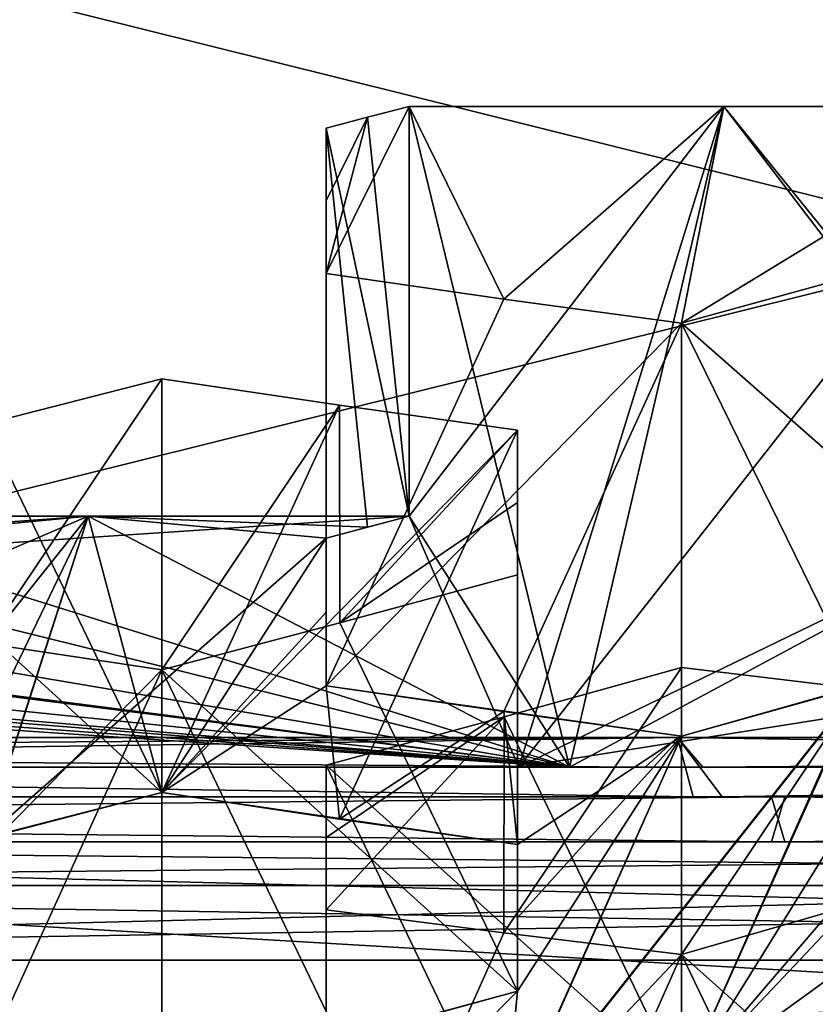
# Model space of a CAD drawing. Header units: millimetres. Extents: x -682 to 137, y -14 to 967.
# Tile 566 of 656: x 0.949 to 1.482, y 953.891 to 954.55. Entities that reach past the tile are written whole.
import ezdxf

# ---------------------------------------------------------------- set-up
doc = ezdxf.new("R2010")
doc.units = ezdxf.units.MM
doc.header["$LTSCALE"] = 65.185185
for name, color, linetype in [('1074', 7, 'CONTINUOUS'), ('1075', 7, 'CONTINUOUS'), ('1076', 7, 'CONTINUOUS'), ('1077', 7, 'CONTINUOUS'), ('1078', 7, 'CONTINUOUS'), ('1308', 7, 'CONTINUOUS'), ('1309', 7, 'CONTINUOUS'), ('1311', 7, 'CONTINUOUS'), ('1312', 7, 'CONTINUOUS'), ('1313', 7, 'CONTINUOUS'), ('1314', 7, 'CONTINUOUS'), ('1581', 7, 'CONTINUOUS'), ('1582', 7, 'CONTINUOUS'), ('1583', 7, 'CONTINUOUS'), ('1584', 7, 'CONTINUOUS'), ('1585', 7, 'CONTINUOUS'), ('1587', 7, 'CONTINUOUS'), ('3279', 7, 'CONTINUOUS'), ('3280', 7, 'CONTINUOUS'), ('3282', 7, 'CONTINUOUS'), ('3283', 7, 'CONTINUOUS'), ('3284', 7, 'CONTINUOUS'), ('3285', 7, 'CONTINUOUS'), ('3552', 7, 'CONTINUOUS'), ('3553', 7, 'CONTINUOUS'), ('3554', 7, 'CONTINUOUS'), ('3555', 7, 'CONTINUOUS'), ('3556', 7, 'CONTINUOUS'), ('3557', 7, 'CONTINUOUS'), ('3724', 7, 'CONTINUOUS'), ('3727', 7, 'CONTINUOUS'), ('3740', 7, 'CONTINUOUS'), ('3749', 7, 'CONTINUOUS'), ('4', 7, 'CONTINUOUS'), ('6', 7, 'CONTINUOUS'), ('70', 7, 'CONTINUOUS'), ('71', 7, 'CONTINUOUS'), ('72', 7, 'CONTINUOUS'), ('73', 7, 'CONTINUOUS'), ('74', 7, 'CONTINUOUS'), ('75', 7, 'CONTINUOUS'), ('76', 7, 'CONTINUOUS'), ('77', 7, 'CONTINUOUS'), ('78', 7, 'CONTINUOUS'), ('79', 7, 'CONTINUOUS'), ('80', 7, 'CONTINUOUS'), ('81', 7, 'CONTINUOUS'), ('82', 7, 'CONTINUOUS'), ('83', 7, 'CONTINUOUS'), ('84', 7, 'CONTINUOUS'), ('85', 7, 'CONTINUOUS'), ('86', 7, 'CONTINUOUS'), ('87', 7, 'CONTINUOUS'), ('88', 7, 'CONTINUOUS'), ('920', 7, 'CONTINUOUS'), ('921', 7, 'CONTINUOUS'), ('922', 7, 'CONTINUOUS'), ('989', 7, 'CONTINUOUS'), ('990', 7, 'CONTINUOUS'), ('991', 7, 'CONTINUOUS'), ('992', 7, 'CONTINUOUS'), ('993', 7, 'CONTINUOUS')]:
    doc.layers.add(name, color=color, linetype=linetype)

msp = doc.modelspace()

# ---------------------------------------------------------------- linework, layer by layer
at = {"layer": '1074', "color": 7, "linetype": 'CONTINUOUS', "true_color": 0x999999}
for points in [[(1.27296, 954.36332, 7.02631), (1.20947, 954.49231, 7.40184), (1.154, 954.38039, 7.09499), (1.27296, 954.36332, 7.02631)], [(1.154, 954.38039, 7.09499), (1.20947, 954.49231, 7.40184), (1.18175, 954.48505, 7.38583), (1.154, 954.38039, 7.09499)], [(1.42032, 954.49231, 7.36429), (1.20947, 954.49231, 7.40184), (1.27296, 954.36332, 7.02631), (1.42032, 954.49231, 7.36429)], [(1.392, 954.34709, 6.95758), (1.42032, 954.49231, 7.36429), (1.27296, 954.36332, 7.02631), (1.392, 954.34709, 6.95758)], [(1.51105, 954.37993, 7.02632), (1.42032, 954.49231, 7.36429), (1.392, 954.34709, 6.95758), (1.51105, 954.37993, 7.02632)], [(1.63, 954.49231, 7.32073), (1.42032, 954.49231, 7.36429), (1.51105, 954.37993, 7.02632), (1.63, 954.49231, 7.32073)], [(1.154, 954.42909, 7.23241), (1.154, 954.38039, 7.09499), (1.18175, 954.48505, 7.38583), (1.154, 954.42909, 7.23241)], [(1.154, 954.47781, 7.36981), (1.154, 954.42909, 7.23241), (1.18175, 954.48505, 7.38583), (1.154, 954.47781, 7.36981)]]:
    msp.add_3dface(points, dxfattribs=at)
at = {"layer": '1075', "color": 7, "linetype": 'CONTINUOUS', "true_color": 0x999999}
for points in [[(1.63, 954.13777, 7.09499), (1.51105, 954.37993, 7.02632), (1.392, 954.34709, 6.95758), (1.63, 954.13777, 7.09499)], [(1.392, 954.07067, 6.95758), (1.63, 954.13777, 7.09499), (1.392, 954.34709, 6.95758), (1.392, 954.07067, 6.95758)], [(1.392, 954.07067, 6.95758), (1.51068, 954.10387, 7.0261), (1.63, 954.13777, 7.09499), (1.392, 954.07067, 6.95758)]]:
    msp.add_3dface(points, dxfattribs=at)
at = {"layer": '1076', "color": 7, "linetype": 'CONTINUOUS', "true_color": 0x999999}
for points in [[(1.154, 954.10443, 7.09499), (1.27296, 954.36332, 7.02631), (1.154, 954.38039, 7.09499), (1.154, 954.10443, 7.09499)], [(1.154, 954.10443, 7.09499), (1.392, 954.34709, 6.95758), (1.27296, 954.36332, 7.02631), (1.154, 954.10443, 7.09499)], [(1.154, 954.10443, 7.09499), (1.27296, 954.08713, 7.02631), (1.392, 954.34709, 6.95758), (1.154, 954.10443, 7.09499)], [(1.27296, 954.08713, 7.02631), (1.392, 954.07067, 6.95758), (1.392, 954.34709, 6.95758), (1.27296, 954.08713, 7.02631)]]:
    msp.add_3dface(points, dxfattribs=at)
at = {"layer": '1077', "color": 7, "linetype": 'CONTINUOUS', "true_color": 0x999999}
for points in [[(1.154, 954.20321, 7.36981), (1.154, 954.42909, 7.23241), (1.154, 954.47781, 7.36981), (1.154, 954.20321, 7.36981)], [(1.154, 954.20321, 7.36981), (1.154, 954.38039, 7.09499), (1.154, 954.42909, 7.23241), (1.154, 954.20321, 7.36981)], [(1.154, 954.20321, 7.36981), (1.154, 954.15381, 7.23241), (1.154, 954.38039, 7.09499), (1.154, 954.20321, 7.36981)], [(1.154, 954.15381, 7.23241), (1.154, 954.10443, 7.09499), (1.154, 954.38039, 7.09499), (1.154, 954.15381, 7.23241)]]:
    msp.add_3dface(points, dxfattribs=at)
at = {"layer": '1078', "color": 7, "linetype": 'CONTINUOUS', "true_color": 0x999999}
for points in [[(1.20947, 954.49231, 7.40184), (1.20947, 954.21791, 7.40184), (1.18175, 954.48505, 7.38583), (1.20947, 954.49231, 7.40184)], [(1.20947, 954.21791, 7.40184), (1.154, 954.47781, 7.36981), (1.18175, 954.48505, 7.38583), (1.20947, 954.21791, 7.40184)], [(1.20947, 954.21791, 7.40184), (1.18175, 954.21055, 7.38583), (1.154, 954.47781, 7.36981), (1.20947, 954.21791, 7.40184)], [(1.18175, 954.21055, 7.38583), (1.154, 954.20321, 7.36981), (1.154, 954.47781, 7.36981), (1.18175, 954.21055, 7.38583)]]:
    msp.add_3dface(points, dxfattribs=at)
at = {"layer": '1308', "color": 7, "linetype": 'CONTINUOUS', "true_color": 0x999999}
for points in [[(1.51096, 954.10234, 6.23314), (1.392, 953.8371, 6.30182), (1.392, 954.11672, 6.30182), (1.51096, 954.10234, 6.23314)], [(1.63, 954.08892, 6.16441), (1.392, 953.8371, 6.30182), (1.51096, 954.10234, 6.23314), (1.63, 954.08892, 6.16441)], [(1.63, 953.80891, 6.16441), (1.392, 953.8371, 6.30182), (1.63, 954.08892, 6.16441), (1.63, 953.80891, 6.16441)]]:
    msp.add_3dface(points, dxfattribs=at)
at = {"layer": '1309', "color": 7, "linetype": 'CONTINUOUS', "true_color": 0x999999}
for points in [[(1.392, 953.92449, 5.75218), (1.392, 954.11672, 6.30182), (1.27295, 953.93894, 5.82091), (1.392, 953.92449, 5.75218)], [(1.27295, 953.93894, 5.82091), (1.392, 954.11672, 6.30182), (1.27306, 954.08373, 6.23315), (1.27295, 953.93894, 5.82091)], [(1.51096, 954.10234, 6.23314), (1.392, 954.11672, 6.30182), (1.392, 953.92449, 5.75218), (1.51096, 954.10234, 6.23314)], [(1.51106, 953.95882, 5.82092), (1.51096, 954.10234, 6.23314), (1.392, 953.92449, 5.75218), (1.51106, 953.95882, 5.82092)], [(1.154, 953.95441, 5.88959), (1.27295, 953.93894, 5.82091), (1.27306, 954.08373, 6.23315), (1.154, 953.95441, 5.88959)], [(1.154, 953.95441, 5.88959), (1.27306, 954.08373, 6.23315), (1.154, 954.00285, 6.02702), (1.154, 953.95441, 5.88959)], [(1.154, 954.05131, 6.16441), (1.154, 954.00285, 6.02702), (1.27306, 954.08373, 6.23315), (1.154, 954.05131, 6.16441)]]:
    msp.add_3dface(points, dxfattribs=at)
at = {"layer": '1311', "color": 7, "linetype": 'CONTINUOUS', "true_color": 0x999999}
for points in [[(1.63, 953.71235, 5.88959), (1.51106, 953.95882, 5.82092), (1.392, 953.92449, 5.75218), (1.63, 953.71235, 5.88959)], [(1.392, 953.64219, 5.75218), (1.63, 953.71235, 5.88959), (1.392, 953.92449, 5.75218), (1.392, 953.64219, 5.75218)]]:
    msp.add_3dface(points, dxfattribs=at)
at = {"layer": '1312', "color": 7, "linetype": 'CONTINUOUS', "true_color": 0x999999}
for points in [[(1.154, 953.67253, 5.88959), (1.27295, 953.93894, 5.82091), (1.154, 953.95441, 5.88959), (1.154, 953.67253, 5.88959)], [(1.154, 953.67253, 5.88959), (1.392, 953.92449, 5.75218), (1.27295, 953.93894, 5.82091), (1.154, 953.67253, 5.88959)], [(1.154, 953.67253, 5.88959), (1.27294, 953.65684, 5.82092), (1.392, 953.92449, 5.75218), (1.154, 953.67253, 5.88959)], [(1.27294, 953.65684, 5.82092), (1.392, 953.64219, 5.75218), (1.392, 953.92449, 5.75218), (1.27294, 953.65684, 5.82092)]]:
    msp.add_3dface(points, dxfattribs=at)
at = {"layer": '1313', "color": 7, "linetype": 'CONTINUOUS', "true_color": 0x999999}
for points in [[(1.154, 953.77077, 6.16441), (1.154, 954.00285, 6.02702), (1.154, 954.05131, 6.16441), (1.154, 953.77077, 6.16441)], [(1.154, 953.77077, 6.16441), (1.154, 953.95441, 5.88959), (1.154, 954.00285, 6.02702), (1.154, 953.77077, 6.16441)], [(1.154, 953.77077, 6.16441), (1.154, 953.72164, 6.02702), (1.154, 953.95441, 5.88959), (1.154, 953.77077, 6.16441)], [(1.154, 953.72164, 6.02702), (1.154, 953.67253, 5.88959), (1.154, 953.95441, 5.88959), (1.154, 953.72164, 6.02702)]]:
    msp.add_3dface(points, dxfattribs=at)
at = {"layer": '1314', "color": 7, "linetype": 'CONTINUOUS', "true_color": 0x999999}
for points in [[(1.392, 954.11672, 6.30182), (1.392, 953.8371, 6.30182), (1.27306, 954.08373, 6.23315), (1.392, 954.11672, 6.30182)], [(1.392, 953.8371, 6.30182), (1.154, 954.05131, 6.16441), (1.27306, 954.08373, 6.23315), (1.392, 953.8371, 6.30182)], [(1.392, 953.8371, 6.30182), (1.27266, 953.80354, 6.23292), (1.154, 954.05131, 6.16441), (1.392, 953.8371, 6.30182)], [(1.27266, 953.80354, 6.23292), (1.154, 953.77077, 6.16441), (1.154, 954.05131, 6.16441), (1.27266, 953.80354, 6.23292)]]:
    msp.add_3dface(points, dxfattribs=at)
at = {"layer": '1581', "color": 7, "linetype": 'CONTINUOUS', "true_color": 0x999999}
for points in [[(1.16295, 954.29233, 6.84484), (1.044, 954.03298, 6.91352), (1.044, 954.30991, 6.91352), (1.16295, 954.29233, 6.84484)], [(1.282, 954.2756, 6.77611), (1.044, 954.03298, 6.91352), (1.16295, 954.29233, 6.84484), (1.282, 954.2756, 6.77611)], [(1.282, 953.99819, 6.77611), (1.044, 954.03298, 6.91352), (1.282, 954.2756, 6.77611), (1.282, 953.99819, 6.77611)], [(1.282, 953.99819, 6.77611), (1.16297, 954.01515, 6.84483), (1.044, 954.03298, 6.91352), (1.282, 953.99819, 6.77611)]]:
    msp.add_3dface(points, dxfattribs=at)
at = {"layer": '1582', "color": 7, "linetype": 'CONTINUOUS', "true_color": 0x999999}
for points in [[(1.044, 954.11501, 6.36388), (1.044, 954.30991, 6.91352), (0.92495, 954.13289, 6.43262), (1.044, 954.11501, 6.36388)], [(0.92495, 954.13289, 6.43262), (1.044, 954.30991, 6.91352), (0.92506, 954.27946, 6.84485), (0.92495, 954.13289, 6.43262)], [(1.16295, 954.29233, 6.84484), (1.044, 954.30991, 6.91352), (1.044, 954.11501, 6.36388), (1.16295, 954.29233, 6.84484)], [(1.16306, 954.14659, 6.43262), (1.16295, 954.29233, 6.84484), (1.044, 954.11501, 6.36388), (1.16306, 954.14659, 6.43262)], [(1.282, 954.2756, 6.77611), (1.16295, 954.29233, 6.84484), (1.16306, 954.14659, 6.43262), (1.282, 954.2756, 6.77611)], [(1.282, 954.22716, 6.63871), (1.282, 954.2756, 6.77611), (1.16306, 954.14659, 6.43262), (1.282, 954.22716, 6.63871)], [(1.282, 954.17874, 6.50129), (1.282, 954.22716, 6.63871), (1.16306, 954.14659, 6.43262), (1.282, 954.17874, 6.50129)]]:
    msp.add_3dface(points, dxfattribs=at)
at = {"layer": '1583', "color": 7, "linetype": 'CONTINUOUS', "true_color": 0x999999}
for points in [[(1.282, 953.99819, 6.77611), (1.282, 954.2756, 6.77611), (1.282, 954.22716, 6.63871), (1.282, 953.99819, 6.77611)], [(1.282, 953.99819, 6.77611), (1.282, 954.22716, 6.63871), (1.282, 954.17874, 6.50129), (1.282, 953.99819, 6.77611)], [(1.282, 953.89998, 6.50129), (1.282, 953.99819, 6.77611), (1.282, 954.17874, 6.50129), (1.282, 953.89998, 6.50129)]]:
    msp.add_3dface(points, dxfattribs=at)
at = {"layer": '1584', "color": 7, "linetype": 'CONTINUOUS', "true_color": 0x999999}
for points in [[(1.282, 953.89998, 6.50129), (1.282, 954.17874, 6.50129), (1.16306, 954.14659, 6.43262), (1.282, 953.89998, 6.50129)], [(1.282, 953.89998, 6.50129), (1.16306, 954.14659, 6.43262), (1.044, 954.11501, 6.36388), (1.282, 953.89998, 6.50129)], [(1.044, 953.83536, 6.36388), (1.282, 953.89998, 6.50129), (1.044, 954.11501, 6.36388), (1.044, 953.83536, 6.36388)], [(1.044, 953.83536, 6.36388), (1.16269, 953.86728, 6.43241), (1.282, 953.89998, 6.50129), (1.044, 953.83536, 6.36388)]]:
    msp.add_3dface(points, dxfattribs=at)
at = {"layer": '1585', "color": 7, "linetype": 'CONTINUOUS', "true_color": 0x999999}
for points in [[(0.806, 953.87253, 6.50129), (1.044, 954.11501, 6.36388), (0.92495, 954.13289, 6.43262), (0.806, 953.87253, 6.50129)], [(0.806, 953.87253, 6.50129), (0.92498, 953.85349, 6.4326), (1.044, 954.11501, 6.36388), (0.806, 953.87253, 6.50129)], [(0.92498, 953.85349, 6.4326), (1.044, 953.83536, 6.36388), (1.044, 954.11501, 6.36388), (0.92498, 953.85349, 6.4326)]]:
    msp.add_3dface(points, dxfattribs=at)
at = {"layer": '1587', "color": 7, "linetype": 'CONTINUOUS', "true_color": 0x999999}
for points in [[(1.044, 954.30991, 6.91352), (1.044, 954.03298, 6.91352), (0.92506, 954.27946, 6.84485), (1.044, 954.30991, 6.91352)], [(1.044, 954.03298, 6.91352), (0.806, 954.2496, 6.77611), (0.92506, 954.27946, 6.84485), (1.044, 954.03298, 6.91352)], [(1.044, 954.03298, 6.91352), (0.92477, 954.00203, 6.84468), (0.806, 954.2496, 6.77611), (1.044, 954.03298, 6.91352)]]:
    msp.add_3dface(points, dxfattribs=at)
at = {"layer": '3279', "color": 7, "linetype": 'CONTINUOUS', "true_color": 0x999999}
for points in [[(1.044, 954.30991, -6.91352), (1.044, 954.03298, -6.91352), (1.16295, 954.29233, -6.84484), (1.044, 954.30991, -6.91352)], [(1.16295, 954.29233, -6.84484), (1.044, 954.03298, -6.91352), (1.282, 954.2756, -6.77611), (1.16295, 954.29233, -6.84484)], [(1.044, 954.03298, -6.91352), (1.16295, 954.01516, -6.84484), (1.282, 954.2756, -6.77611), (1.044, 954.03298, -6.91352)], [(1.16295, 954.01516, -6.84484), (1.282, 953.99819, -6.77611), (1.282, 954.2756, -6.77611), (1.16295, 954.01516, -6.84484)]]:
    msp.add_3dface(points, dxfattribs=at)
at = {"layer": '3280', "color": 7, "linetype": 'CONTINUOUS', "true_color": 0x999999}
for points in [[(0.92495, 954.13289, -6.43262), (1.044, 954.30991, -6.91352), (1.044, 954.11501, -6.36388), (0.92495, 954.13289, -6.43262)], [(1.044, 954.30991, -6.91352), (0.92495, 954.13289, -6.43262), (0.92506, 954.27946, -6.84485), (1.044, 954.30991, -6.91352)], [(1.044, 954.30991, -6.91352), (1.16295, 954.29233, -6.84484), (1.044, 954.11501, -6.36388), (1.044, 954.30991, -6.91352)], [(1.044, 954.11501, -6.36388), (1.16295, 954.29233, -6.84484), (1.16306, 954.14659, -6.43262), (1.044, 954.11501, -6.36388)], [(1.16295, 954.29233, -6.84484), (1.282, 954.2756, -6.77611), (1.16306, 954.14659, -6.43262), (1.16295, 954.29233, -6.84484)], [(1.16306, 954.14659, -6.43262), (1.282, 954.2756, -6.77611), (1.282, 954.22716, -6.63871), (1.16306, 954.14659, -6.43262)], [(1.282, 954.17874, -6.50129), (1.16306, 954.14659, -6.43262), (1.282, 954.22716, -6.63871), (1.282, 954.17874, -6.50129)]]:
    msp.add_3dface(points, dxfattribs=at)
at = {"layer": '3282', "color": 7, "linetype": 'CONTINUOUS', "true_color": 0x999999}
for points in [[(1.044, 954.03298, -6.91352), (1.044, 954.30991, -6.91352), (0.92506, 954.27946, -6.84485), (1.044, 954.03298, -6.91352)], [(0.806, 954.2496, -6.77611), (1.044, 954.03298, -6.91352), (0.92506, 954.27946, -6.84485), (0.806, 954.2496, -6.77611)], [(0.806, 953.97182, -6.77611), (1.044, 954.03298, -6.91352), (0.806, 954.2496, -6.77611), (0.806, 953.97182, -6.77611)], [(0.806, 953.97182, -6.77611), (0.92506, 954.0021, -6.84485), (1.044, 954.03298, -6.91352), (0.806, 953.97182, -6.77611)]]:
    msp.add_3dface(points, dxfattribs=at)
at = {"layer": '3283', "color": 7, "linetype": 'CONTINUOUS', "true_color": 0x999999}
for points in [[(0.806, 953.87253, -6.50129), (0.92495, 954.13289, -6.43262), (1.044, 954.11501, -6.36388), (0.806, 953.87253, -6.50129)], [(1.044, 953.83536, -6.36388), (0.806, 953.87253, -6.50129), (1.044, 954.11501, -6.36388), (1.044, 953.83536, -6.36388)]]:
    msp.add_3dface(points, dxfattribs=at)
at = {"layer": '3284', "color": 7, "linetype": 'CONTINUOUS', "true_color": 0x999999}
for points in [[(1.282, 953.89998, -6.50129), (1.16306, 954.14659, -6.43262), (1.282, 954.17874, -6.50129), (1.282, 953.89998, -6.50129)], [(1.282, 953.89998, -6.50129), (1.044, 954.11501, -6.36388), (1.16306, 954.14659, -6.43262), (1.282, 953.89998, -6.50129)], [(1.282, 953.89998, -6.50129), (1.16306, 953.86738, -6.43262), (1.044, 954.11501, -6.36388), (1.282, 953.89998, -6.50129)], [(1.16306, 953.86738, -6.43262), (1.044, 953.83536, -6.36388), (1.044, 954.11501, -6.36388), (1.16306, 953.86738, -6.43262)]]:
    msp.add_3dface(points, dxfattribs=at)
at = {"layer": '3285', "color": 7, "linetype": 'CONTINUOUS', "true_color": 0x999999}
for points in [[(1.282, 954.2756, -6.77611), (1.282, 953.99819, -6.77611), (1.282, 954.22716, -6.63871), (1.282, 954.2756, -6.77611)], [(1.282, 953.99819, -6.77611), (1.282, 954.17874, -6.50129), (1.282, 954.22716, -6.63871), (1.282, 953.99819, -6.77611)], [(1.282, 953.99819, -6.77611), (1.282, 953.94907, -6.63871), (1.282, 954.17874, -6.50129), (1.282, 953.99819, -6.77611)], [(1.282, 953.94907, -6.63871), (1.282, 953.89998, -6.50129), (1.282, 954.17874, -6.50129), (1.282, 953.94907, -6.63871)]]:
    msp.add_3dface(points, dxfattribs=at)
at = {"layer": '3552', "color": 7, "linetype": 'CONTINUOUS', "true_color": 0x999999}
for points in [[(1.392, 954.11672, -6.30182), (1.392, 953.8371, -6.30182), (1.51096, 954.10234, -6.23314), (1.392, 954.11672, -6.30182)], [(1.51096, 954.10234, -6.23314), (1.392, 953.8371, -6.30182), (1.63, 954.08892, -6.16441), (1.51096, 954.10234, -6.23314)], [(1.392, 953.8371, -6.30182), (1.51096, 953.82252, -6.23314), (1.63, 954.08892, -6.16441), (1.392, 953.8371, -6.30182)]]:
    msp.add_3dface(points, dxfattribs=at)
at = {"layer": '3553', "color": 7, "linetype": 'CONTINUOUS', "true_color": 0x999999}
for points in [[(1.27295, 953.93894, -5.82091), (1.392, 954.11672, -6.30182), (1.392, 953.92449, -5.75218), (1.27295, 953.93894, -5.82091)], [(1.392, 954.11672, -6.30182), (1.27295, 953.93894, -5.82091), (1.27306, 954.08373, -6.23315), (1.392, 954.11672, -6.30182)], [(1.392, 954.11672, -6.30182), (1.51096, 954.10234, -6.23314), (1.392, 953.92449, -5.75218), (1.392, 954.11672, -6.30182)], [(1.392, 953.92449, -5.75218), (1.51096, 954.10234, -6.23314), (1.51106, 953.95882, -5.82092), (1.392, 953.92449, -5.75218)], [(1.154, 954.00285, -6.02702), (1.154, 954.05131, -6.16441), (1.27306, 954.08373, -6.23315), (1.154, 954.00285, -6.02702)], [(1.154, 953.95441, -5.88959), (1.154, 954.00285, -6.02702), (1.27306, 954.08373, -6.23315), (1.154, 953.95441, -5.88959)], [(1.27295, 953.93894, -5.82091), (1.154, 953.95441, -5.88959), (1.27306, 954.08373, -6.23315), (1.27295, 953.93894, -5.82091)]]:
    msp.add_3dface(points, dxfattribs=at)
at = {"layer": '3554', "color": 7, "linetype": 'CONTINUOUS', "true_color": 0x999999}
for points in [[(1.154, 953.77077, -6.16441), (1.154, 954.05131, -6.16441), (1.154, 954.00285, -6.02702), (1.154, 953.77077, -6.16441)], [(1.154, 953.77077, -6.16441), (1.154, 954.00285, -6.02702), (1.154, 953.95441, -5.88959), (1.154, 953.77077, -6.16441)], [(1.154, 953.77077, -6.16441), (1.154, 953.95441, -5.88959), (1.154, 953.72164, -6.02702), (1.154, 953.77077, -6.16441)], [(1.154, 953.67253, -5.88959), (1.154, 953.72164, -6.02702), (1.154, 953.95441, -5.88959), (1.154, 953.67253, -5.88959)]]:
    msp.add_3dface(points, dxfattribs=at)
at = {"layer": '3555', "color": 7, "linetype": 'CONTINUOUS', "true_color": 0x999999}
for points in [[(1.392, 953.8371, -6.30182), (1.392, 954.11672, -6.30182), (1.27306, 954.08373, -6.23315), (1.392, 953.8371, -6.30182)], [(1.154, 954.05131, -6.16441), (1.392, 953.8371, -6.30182), (1.27306, 954.08373, -6.23315), (1.154, 954.05131, -6.16441)], [(1.154, 953.77077, -6.16441), (1.392, 953.8371, -6.30182), (1.154, 954.05131, -6.16441), (1.154, 953.77077, -6.16441)]]:
    msp.add_3dface(points, dxfattribs=at)
at = {"layer": '3556', "color": 7, "linetype": 'CONTINUOUS', "true_color": 0x999999}
for points in [[(1.154, 953.67253, -5.88959), (1.154, 953.95441, -5.88959), (1.27295, 953.93894, -5.82091), (1.154, 953.67253, -5.88959)], [(1.154, 953.67253, -5.88959), (1.27295, 953.93894, -5.82091), (1.392, 953.92449, -5.75218), (1.154, 953.67253, -5.88959)], [(1.392, 953.64219, -5.75218), (1.154, 953.67253, -5.88959), (1.392, 953.92449, -5.75218), (1.392, 953.64219, -5.75218)]]:
    msp.add_3dface(points, dxfattribs=at)
at = {"layer": '3557', "color": 7, "linetype": 'CONTINUOUS', "true_color": 0x999999}
for points in [[(1.63, 953.71235, -5.88959), (1.392, 953.92449, -5.75218), (1.51106, 953.95882, -5.82092), (1.63, 953.71235, -5.88959)], [(1.63, 953.71235, -5.88959), (1.51106, 953.677, -5.82092), (1.392, 953.92449, -5.75218), (1.63, 953.71235, -5.88959)], [(1.51106, 953.677, -5.82092), (1.392, 953.64219, -5.75218), (1.392, 953.92449, -5.75218), (1.51106, 953.677, -5.82092)]]:
    msp.add_3dface(points, dxfattribs=at)
at = {"layer": '3724', "color": 7, "linetype": 'CONTINUOUS', "true_color": 0x96918c}
for points in [[(3.25358, 954, -11.08186), (0, 954, -11.55), (3.46157, 954, -10.65142), (3.25358, 954, -11.08186)], [(0, 954, -11.55), (0, 954, -11.2), (3.46157, 954, -10.65142), (0, 954, -11.55)], [(0, 954, 11.55), (3.25358, 954, 11.08186), (0, 954, 11.2), (0, 954, 11.55)], [(0, 954, 11.2), (3.25358, 954, 11.08186), (3.46156, 954, 10.65142), (0, 954, 11.2)]]:
    msp.add_3dface(points, dxfattribs=at)
at = {"layer": '3727', "color": 7, "linetype": 'CONTINUOUS', "true_color": 0x96918c}
for points in [[(0, 960.45, -11.55), (0, 954, -11.55), (3.25358, 954, -11.08186), (0, 960.45, -11.55)], [(0, 960.45, -11.55), (3.25358, 954, -11.08186), (3.25401, 960.45, -11.08214), (0, 960.45, -11.55)], [(0, 954, 11.55), (0, 960.45, 11.55), (3.25401, 960.45, 11.08214), (0, 954, 11.55)], [(3.25358, 954, 11.08186), (0, 954, 11.55), (3.25401, 960.45, 11.08214), (3.25358, 954, 11.08186)]]:
    msp.add_3dface(points, dxfattribs=at)
at = {"layer": '3740', "color": 7, "linetype": 'CONTINUOUS', "true_color": 0x96918c}
for points in [[(3.46157, 954, -10.65142), (0, 954, -11.2), (3.39875, 953.8, -10.46176), (3.46157, 954, -10.65142)], [(0, 954, -11.2), (0, 953.8, -11), (3.39875, 953.8, -10.46176), (0, 954, -11.2)], [(0, 954, 11.2), (3.46156, 954, 10.65142), (0, 953.8, 11), (0, 954, 11.2)], [(0, 953.8, 11), (3.46156, 954, 10.65142), (3.39875, 953.8, 10.46176), (0, 953.8, 11)]]:
    msp.add_3dface(points, dxfattribs=at)
at = {"layer": '3749', "color": 7, "linetype": 'CONTINUOUS', "true_color": 0x96918c}
for points in [[(0, 965.50436, 14.12291), (0, 865.50436, 14.9956), (3.88113, 865.50436, 14.48464), (0, 965.50436, 14.12291)], [(0, 865.50436, -14.9956), (0, 965.50436, -14.12291), (3.65528, 965.50436, -13.64169), (0, 865.50436, -14.9956)], [(3.88113, 865.50436, -14.48464), (0, 865.50436, -14.9956), (3.65528, 965.50436, -13.64169), (3.88113, 865.50436, -14.48464)], [(0, 965.50436, 14.12291), (3.88113, 865.50436, 14.48464), (3.65528, 965.50436, 13.64169), (0, 965.50436, 14.12291)]]:
    msp.add_3dface(points, dxfattribs=at)
at = {"layer": '4', "color": 7, "linetype": 'CONTINUOUS', "true_color": 0x999999}
for points in [[(0.77871, 954.21791, -7.45946), (0.99451, 954.21791, -7.43377), (0.85634, 954.20478, -7.41465), (0.77871, 954.21791, -7.45946)], [(0.85634, 954.20478, -7.41465), (0.99451, 954.21791, -7.43377), (0.934, 954.19198, -7.36981), (0.85634, 954.20478, -7.41465)], [(0.99451, 954.21791, -7.43377), (1.154, 954.20321, -7.36981), (0.92506, 954.0021, -6.84485), (0.99451, 954.21791, -7.43377)], [(0.934, 954.09278, -7.09499), (0.99451, 954.21791, -7.43377), (0.92506, 954.0021, -6.84485), (0.934, 954.09278, -7.09499)], [(0.934, 954.19198, -7.36981), (0.99451, 954.21791, -7.43377), (0.934, 954.14237, -7.23241), (0.934, 954.19198, -7.36981)], [(0.934, 954.14237, -7.23241), (0.99451, 954.21791, -7.43377), (0.934, 954.09278, -7.09499), (0.934, 954.14237, -7.23241)], [(1.20947, 954.21791, -7.40184), (1.154, 954.20321, -7.36981), (0.99451, 954.21791, -7.43377), (1.20947, 954.21791, -7.40184)], [(0.92506, 954.0021, -6.84485), (1.154, 954.20321, -7.36981), (1.044, 954.03298, -6.91352), (0.92506, 954.0021, -6.84485)], [(1.154, 954.20321, -7.36981), (1.154, 954.15381, -7.23241), (1.044, 954.03298, -6.91352), (1.154, 954.20321, -7.36981)], [(1.154, 954.15381, -7.23241), (1.154, 954.10444, -7.09499), (1.044, 954.03298, -6.91352), (1.154, 954.15381, -7.23241)], [(1.044, 954.03298, -6.91352), (1.154, 954.10444, -7.09499), (1.16295, 954.01516, -6.84484), (1.044, 954.03298, -6.91352)], [(1.154, 954.10444, -7.09499), (1.27296, 954.08713, -7.02631), (1.16295, 954.01516, -6.84484), (1.154, 954.10444, -7.09499)], [(1.392, 954.07067, -6.95758), (1.51105, 954.10397, -7.02632), (1.27306, 953.80365, -6.23315), (1.392, 954.07067, -6.95758)], [(1.27306, 953.80365, -6.23315), (1.51105, 954.10397, -7.02632), (1.392, 953.8371, -6.30182), (1.27306, 953.80365, -6.23315)], [(1.51105, 954.10397, -7.02632), (1.502, 954.0143, -6.77611), (1.392, 953.8371, -6.30182), (1.51105, 954.10397, -7.02632)], [(1.27296, 954.08713, -7.02631), (1.282, 953.99819, -6.77611), (1.16295, 954.01516, -6.84484), (1.27296, 954.08713, -7.02631)], [(1.27296, 954.08713, -7.02631), (1.392, 954.07067, -6.95758), (1.282, 953.99819, -6.77611), (1.27296, 954.08713, -7.02631)], [(1.282, 953.89998, -6.50129), (1.392, 954.07067, -6.95758), (1.27306, 953.80365, -6.23315), (1.282, 953.89998, -6.50129)], [(1.282, 953.99819, -6.77611), (1.392, 954.07067, -6.95758), (1.282, 953.94907, -6.63871), (1.282, 953.99819, -6.77611)], [(1.282, 953.94907, -6.63871), (1.392, 954.07067, -6.95758), (1.282, 953.89998, -6.50129), (1.282, 953.94907, -6.63871)], [(1.502, 954.0143, -6.77611), (1.502, 953.9655, -6.63872), (1.392, 953.8371, -6.30182), (1.502, 954.0143, -6.77611)], [(1.502, 953.9655, -6.63872), (1.502, 953.91674, -6.50129), (1.392, 953.8371, -6.30182), (1.502, 953.9655, -6.63872)], [(1.392, 953.8371, -6.30182), (1.502, 953.91674, -6.50129), (1.51096, 953.82252, -6.23314), (1.392, 953.8371, -6.30182)], [(1.16306, 953.86738, -6.43262), (1.282, 953.89998, -6.50129), (1.154, 953.77077, -6.16441), (1.16306, 953.86738, -6.43262)], [(1.154, 953.77077, -6.16441), (1.282, 953.89998, -6.50129), (1.27306, 953.80365, -6.23315), (1.154, 953.77077, -6.16441)]]:
    msp.add_3dface(points, dxfattribs=at)
at = {"layer": '6', "color": 7, "linetype": 'CONTINUOUS', "true_color": 0x999999}
for points in [[(0.77871, 954.21791, 7.45946), (0.934, 954.19198, 7.36981), (0.99451, 954.21791, 7.43377), (0.77871, 954.21791, 7.45946)], [(0.99451, 954.21791, 7.43377), (0.934, 954.09278, 7.09499), (0.92477, 954.00203, 6.84468), (0.99451, 954.21791, 7.43377)], [(1.044, 954.03298, 6.91352), (0.99451, 954.21791, 7.43377), (0.92477, 954.00203, 6.84468), (1.044, 954.03298, 6.91352)], [(0.934, 954.19198, 7.36981), (0.934, 954.09278, 7.09499), (0.99451, 954.21791, 7.43377), (0.934, 954.19198, 7.36981)], [(1.20947, 954.21791, 7.40184), (0.99451, 954.21791, 7.43377), (1.18175, 954.21055, 7.38583), (1.20947, 954.21791, 7.40184)], [(1.18175, 954.21055, 7.38583), (0.99451, 954.21791, 7.43377), (1.154, 954.20321, 7.36981), (1.18175, 954.21055, 7.38583)], [(1.154, 954.20321, 7.36981), (0.99451, 954.21791, 7.43377), (1.044, 954.03298, 6.91352), (1.154, 954.20321, 7.36981)], [(1.154, 954.15381, 7.23241), (1.154, 954.20321, 7.36981), (1.044, 954.03298, 6.91352), (1.154, 954.15381, 7.23241)], [(1.154, 954.10443, 7.09499), (1.154, 954.15381, 7.23241), (1.044, 954.03298, 6.91352), (1.154, 954.10443, 7.09499)], [(1.16297, 954.01515, 6.84483), (1.154, 954.10443, 7.09499), (1.044, 954.03298, 6.91352), (1.16297, 954.01515, 6.84483)], [(1.27296, 954.08713, 7.02631), (1.154, 954.10443, 7.09499), (1.16297, 954.01515, 6.84483), (1.27296, 954.08713, 7.02631)], [(1.51068, 954.10387, 7.0261), (1.392, 954.07067, 6.95758), (1.27266, 953.80354, 6.23292), (1.51068, 954.10387, 7.0261)], [(1.392, 953.8371, 6.30182), (1.51068, 954.10387, 7.0261), (1.27266, 953.80354, 6.23292), (1.392, 953.8371, 6.30182)], [(1.51068, 954.10387, 7.0261), (1.392, 953.8371, 6.30182), (1.502, 954.0143, 6.77611), (1.51068, 954.10387, 7.0261)], [(1.282, 953.99819, 6.77611), (1.27296, 954.08713, 7.02631), (1.16297, 954.01515, 6.84483), (1.282, 953.99819, 6.77611)], [(1.392, 954.07067, 6.95758), (1.27296, 954.08713, 7.02631), (1.282, 953.99819, 6.77611), (1.392, 954.07067, 6.95758)], [(1.27266, 953.80354, 6.23292), (1.392, 954.07067, 6.95758), (1.282, 953.89998, 6.50129), (1.27266, 953.80354, 6.23292)], [(1.392, 954.07067, 6.95758), (1.282, 953.99819, 6.77611), (1.282, 953.89998, 6.50129), (1.392, 954.07067, 6.95758)], [(1.502, 954.0143, 6.77611), (1.392, 953.8371, 6.30182), (1.502, 953.9655, 6.63872), (1.502, 954.0143, 6.77611)], [(1.502, 953.9655, 6.63872), (1.392, 953.8371, 6.30182), (1.502, 953.91674, 6.50129), (1.502, 953.9655, 6.63872)], [(1.392, 953.8371, 6.30182), (1.51094, 953.82252, 6.23315), (1.502, 953.91674, 6.50129), (1.392, 953.8371, 6.30182)], [(1.154, 953.77077, 6.16441), (1.27266, 953.80354, 6.23292), (1.282, 953.89998, 6.50129), (1.154, 953.77077, 6.16441)], [(1.16269, 953.86728, 6.43241), (1.154, 953.77077, 6.16441), (1.282, 953.89998, 6.50129), (1.16269, 953.86728, 6.43241)]]:
    msp.add_3dface(points, dxfattribs=at)
at = {"layer": '70', "color": 7, "linetype": 'CONTINUOUS', "true_color": 0x999999}
for points in [[(1.42032, 954.49231, 7.36429), (1.20947, 954.21791, 7.40184), (1.20947, 954.49231, 7.40184), (1.42032, 954.49231, 7.36429)], [(1.20947, 954.21791, 7.40184), (1.42032, 954.49231, 7.36429), (1.28307, 954.05, 7.3894), (1.20947, 954.21791, 7.40184)], [(1.63, 954.49231, 7.32073), (1.63, 954.21791, 7.32073), (1.28307, 954.05, 7.3894), (1.63, 954.49231, 7.32073)], [(1.42032, 954.49231, 7.36429), (1.63, 954.49231, 7.32073), (1.28307, 954.05, 7.3894), (1.42032, 954.49231, 7.36429)], [(0.77871, 954.21791, 7.45946), (0.99451, 954.21791, 7.43377), (-1.31694, 954.05, 7.38346), (0.77871, 954.21791, 7.45946)], [(0.99451, 954.21791, 7.43377), (1.20947, 954.21791, 7.40184), (-1.31694, 954.05, 7.38346), (0.99451, 954.21791, 7.43377)], [(-1.31694, 954.05, 7.38346), (1.20947, 954.21791, 7.40184), (1.28307, 954.05, 7.3894), (-1.31694, 954.05, 7.38346)], [(1.63, 954.21791, 7.32073), (2.34441, 954.21791, 7.12416), (1.28307, 954.05, 7.3894), (1.63, 954.21791, 7.32073)], [(1.28307, 954.05, 7.3894), (2.34441, 954.21791, 7.12416), (2.548, 954.05, 7.05383), (1.28307, 954.05, 7.3894)]]:
    msp.add_3dface(points, dxfattribs=at)
at = {"layer": '71', "color": 7, "linetype": 'CONTINUOUS', "true_color": 0x999999}
for points in [[(-1.40614, 954.05, -7.87544), (1.36758, 954.05, -7.8822), (-1.28307, 954.05, -7.3894), (-1.40614, 954.05, -7.87544)], [(-1.31694, 954.05, 7.38346), (1.28307, 954.05, 7.3894), (-1.36758, 954.05, 7.8822), (-1.31694, 954.05, 7.38346)], [(-1.36758, 954.05, 7.8822), (1.28307, 954.05, 7.3894), (1.40614, 954.05, 7.87544), (-1.36758, 954.05, 7.8822)], [(-1.28307, 954.05, -7.3894), (1.36758, 954.05, -7.8822), (1.31694, 954.05, -7.38346), (-1.28307, 954.05, -7.3894)], [(1.28307, 954.05, 7.3894), (2.548, 954.05, 7.05383), (1.40614, 954.05, 7.87544), (1.28307, 954.05, 7.3894)], [(1.36758, 954.05, -7.8822), (2.71692, 954.05, -7.52443), (1.31694, 954.05, -7.38346), (1.36758, 954.05, -7.8822)], [(1.31694, 954.05, -7.38346), (2.71692, 954.05, -7.52443), (3.75552, 954.05, -6.49191), (1.31694, 954.05, -7.38346)], [(2.548, 954.05, 7.05383), (3.73809, 954.05, 6.50193), (1.40614, 954.05, 7.87544), (2.548, 954.05, 7.05383)], [(1.40614, 954.05, 7.87544), (3.73809, 954.05, 6.50193), (4.00681, 954.05, 6.92417), (1.40614, 954.05, 7.87544)]]:
    msp.add_3dface(points, dxfattribs=at)
at = {"layer": '72', "color": 7, "linetype": 'CONTINUOUS', "true_color": 0x999999}
for points in [[(1.36758, 954.05, -7.8822), (-1.40614, 954.05, -7.87544), (-1.38919, 954.06976, -7.87846), (1.36758, 954.05, -7.8822)], [(1.38919, 954.06976, -7.87846), (1.36758, 954.05, -7.8822), (-1.38919, 954.06976, -7.87846), (1.38919, 954.06976, -7.87846)], [(2.71692, 954.05, -7.52443), (1.36758, 954.05, -7.8822), (1.38919, 954.06976, -7.87846), (2.71692, 954.05, -7.52443)], [(4, 954.06976, -6.9282), (2.71692, 954.05, -7.52443), (1.38919, 954.06976, -7.87846), (4, 954.06976, -6.9282)]]:
    msp.add_3dface(points, dxfattribs=at)
at = {"layer": '73', "color": 7, "linetype": 'CONTINUOUS', "true_color": 0x999999}
for points in [[(-1.38919, 954.06976, 7.87846), (-1.36758, 954.05, 7.8822), (1.38919, 954.06976, 7.87846), (-1.38919, 954.06976, 7.87846)], [(-1.36758, 954.05, 7.8822), (1.40614, 954.05, 7.87544), (1.38919, 954.06976, 7.87846), (-1.36758, 954.05, 7.8822)], [(1.38919, 954.06976, 7.87846), (1.40614, 954.05, 7.87544), (4, 954.06976, 6.9282), (1.38919, 954.06976, 7.87846)], [(1.40614, 954.05, 7.87544), (4.00681, 954.05, 6.92417), (4, 954.06976, 6.9282), (1.40614, 954.05, 7.87544)]]:
    msp.add_3dface(points, dxfattribs=at)
at = {"layer": '74', "color": 7, "linetype": 'CONTINUOUS', "true_color": 0x999999}
for points in [[(-1.41924, 954.03, 8.02459), (-1.38919, 954.06976, 7.87846), (1.39985, 954.03, 8.02813), (-1.41924, 954.03, 8.02459)], [(-1.38919, 954.06976, 7.87846), (1.38919, 954.06976, 7.87846), (1.39985, 954.03, 8.02813), (-1.38919, 954.06976, 7.87846)], [(1.38919, 954.06976, 7.87846), (4, 954.06976, 6.9282), (4.05868, 954.03, 7.06663), (1.38919, 954.06976, 7.87846)], [(1.39985, 954.03, 8.02813), (1.38919, 954.06976, 7.87846), (4.05868, 954.03, 7.06663), (1.39985, 954.03, 8.02813)]]:
    msp.add_3dface(points, dxfattribs=at)
at = {"layer": '75', "color": 7, "linetype": 'CONTINUOUS', "true_color": 0x999999}
for points in [[(1.38919, 954.06976, -7.87846), (-1.38919, 954.06976, -7.87846), (-1.39985, 954.03, -8.02813), (1.38919, 954.06976, -7.87846)], [(1.41924, 954.03, -8.02459), (1.38919, 954.06976, -7.87846), (-1.39985, 954.03, -8.02813), (1.41924, 954.03, -8.02459)], [(4, 954.06976, -6.9282), (1.38919, 954.06976, -7.87846), (1.41924, 954.03, -8.02459), (4, 954.06976, -6.9282)], [(4.07478, 954.03, -7.05735), (4, 954.06976, -6.9282), (1.41924, 954.03, -8.02459), (4.07478, 954.03, -7.05735)]]:
    msp.add_3dface(points, dxfattribs=at)
at = {"layer": '76', "color": 7, "linetype": 'CONTINUOUS', "true_color": 0x999999}
for points in [[(-1.41924, 954.03, 8.02459), (1.39985, 954.03, 8.02813), (-1.4611, 954.03, 8.26087), (-1.41924, 954.03, 8.02459)], [(-1.4611, 954.03, 8.26087), (1.39985, 954.03, 8.02813), (1.45225, 954.03, 8.26243), (-1.4611, 954.03, 8.26087)], [(1.4611, 954.03, -8.26087), (-1.39985, 954.03, -8.02813), (-1.45225, 954.03, -8.26243), (1.4611, 954.03, -8.26087)], [(1.41924, 954.03, -8.02459), (-1.39985, 954.03, -8.02813), (1.4611, 954.03, -8.26087), (1.41924, 954.03, -8.02459)], [(1.39985, 954.03, 8.02813), (4.05868, 954.03, 7.06663), (4.18781, 954.03, 7.26915), (1.39985, 954.03, 8.02813)], [(1.45225, 954.03, 8.26243), (1.39985, 954.03, 8.02813), (4.18781, 954.03, 7.26915), (1.45225, 954.03, 8.26243)], [(4.07478, 954.03, -7.05735), (1.41924, 954.03, -8.02459), (4.19509, 954.03, -7.26495), (4.07478, 954.03, -7.05735)], [(4.19509, 954.03, -7.26495), (1.41924, 954.03, -8.02459), (1.4611, 954.03, -8.26087), (4.19509, 954.03, -7.26495)]]:
    msp.add_3dface(points, dxfattribs=at)
at = {"layer": '77', "color": 7, "linetype": 'CONTINUOUS', "true_color": 0x999999}
for points in [[(-1.4611, 954.03, 8.26087), (1.45225, 954.03, 8.26243), (-1.45225, 954, 8.26243), (-1.4611, 954.03, 8.26087)], [(-1.45225, 954, 8.26243), (1.45225, 954.03, 8.26243), (1.4611, 954, 8.26087), (-1.45225, 954, 8.26243)], [(1.45225, 954.03, 8.26243), (4.18781, 954.03, 7.26915), (1.4611, 954, 8.26087), (1.45225, 954.03, 8.26243)], [(1.4611, 954, 8.26087), (4.18781, 954.03, 7.26915), (4.19509, 954, 7.26495), (1.4611, 954, 8.26087)]]:
    msp.add_3dface(points, dxfattribs=at)
at = {"layer": '78', "color": 7, "linetype": 'CONTINUOUS', "true_color": 0x999999}
for points in [[(1.45225, 954, -8.26243), (-1.45225, 954.03, -8.26243), (-1.4611, 954, -8.26087), (1.45225, 954, -8.26243)], [(1.4611, 954.03, -8.26087), (-1.45225, 954.03, -8.26243), (1.45225, 954, -8.26243), (1.4611, 954.03, -8.26087)], [(4.18781, 954, -7.26915), (1.4611, 954.03, -8.26087), (1.45225, 954, -8.26243), (4.18781, 954, -7.26915)], [(4.19509, 954.03, -7.26495), (1.4611, 954.03, -8.26087), (4.18781, 954, -7.26915), (4.19509, 954.03, -7.26495)]]:
    msp.add_3dface(points, dxfattribs=at)
at = {"layer": '79', "color": 7, "linetype": 'CONTINUOUS', "true_color": 0x999999}
for points in [[(1.45225, 954, -8.26243), (-1.4611, 954, -8.26087), (0.00363, 954, -9.80857), (1.45225, 954, -8.26243)], [(-1.45225, 954, 8.26243), (1.4611, 954, 8.26087), (-0.00363, 954, 9.80857), (-1.45225, 954, 8.26243)], [(-0.00363, 954, 9.80857), (1.4611, 954, 8.26087), (3.02591, 954, 9.33013), (-0.00363, 954, 9.80857)], [(3.03315, 954, -9.32779), (1.45225, 954, -8.26243), (0.00363, 954, -9.80857), (3.03315, 954, -9.32779)], [(4.18781, 954, -7.26915), (1.45225, 954, -8.26243), (3.03315, 954, -9.32779), (4.18781, 954, -7.26915)], [(1.4611, 954, 8.26087), (4.19509, 954, 7.26495), (3.02591, 954, 9.33013), (1.4611, 954, 8.26087)]]:
    msp.add_3dface(points, dxfattribs=at)
at = {"layer": '80', "color": 7, "linetype": 'CONTINUOUS', "true_color": 0x999999}
for points in [[(-0.00363, 954, 9.80857), (3.02591, 954, 9.33013), (0, 953.97071, 9.87929), (-0.00363, 954, 9.80857)], [(0, 953.97071, 9.87929), (3.02591, 954, 9.33013), (3.05287, 953.97071, 9.39576), (0, 953.97071, 9.87929)]]:
    msp.add_3dface(points, dxfattribs=at)
at = {"layer": '81', "color": 7, "linetype": 'CONTINUOUS', "true_color": 0x999999}
for points in [[(0, 953.97071, 9.87929), (3.05287, 953.97071, 9.39576), (0, 953.92071, 9.92929), (0, 953.97071, 9.87929)], [(0, 953.92071, 9.92929), (3.05287, 953.97071, 9.39576), (3.06832, 953.92071, 9.44332), (0, 953.92071, 9.92929)]]:
    msp.add_3dface(points, dxfattribs=at)
at = {"layer": '82', "color": 7, "linetype": 'CONTINUOUS', "true_color": 0x999999}
for points in [[(0, 953.92071, -9.92929), (3.06832, 953.92071, -9.44332), (0, 953.97071, -9.87929), (0, 953.92071, -9.92929)], [(0, 953.97071, -9.87929), (3.06832, 953.92071, -9.44332), (3.05287, 953.97071, -9.39576), (0, 953.97071, -9.87929)]]:
    msp.add_3dface(points, dxfattribs=at)
at = {"layer": '83', "color": 7, "linetype": 'CONTINUOUS', "true_color": 0x999999}
for points in [[(3.06832, 953.92071, -9.44332), (0, 953.92071, -9.92929), (3.11202, 953.92071, -9.57782), (3.06832, 953.92071, -9.44332)], [(3.11202, 953.92071, -9.57782), (0, 953.92071, -9.92929), (0, 953.92071, -10.07071), (3.11202, 953.92071, -9.57782)]]:
    msp.add_3dface(points, dxfattribs=at)
at = {"layer": '84', "color": 7, "linetype": 'CONTINUOUS', "true_color": 0x999999}
for points in [[(3.13298, 954, -9.65433), (0, 953.92071, -10.07071), (-0.00308, 954, -10.14999), (3.13298, 954, -9.65433)], [(3.11202, 953.92071, -9.57782), (0, 953.92071, -10.07071), (3.13298, 954, -9.65433), (3.11202, 953.92071, -9.57782)]]:
    msp.add_3dface(points, dxfattribs=at)
at = {"layer": '85', "color": 7, "linetype": 'CONTINUOUS', "true_color": 0x999999}
for points in [[(3.11202, 953.92071, 9.57782), (0.00308, 954, 10.14999), (0, 953.92071, 10.07071), (3.11202, 953.92071, 9.57782)], [(3.13966, 954, 9.65217), (0.00308, 954, 10.14999), (3.11202, 953.92071, 9.57782), (3.13966, 954, 9.65217)]]:
    msp.add_3dface(points, dxfattribs=at)
at = {"layer": '86', "color": 7, "linetype": 'CONTINUOUS', "true_color": 0x999999}
for points in [[(3.13298, 954, -9.65433), (-0.00308, 954, -10.14999), (0.0026, 954, -10.42499), (3.13298, 954, -9.65433)], [(0.00308, 954, 10.14999), (3.13966, 954, 9.65217), (-0.0026, 954, 10.42499), (0.00308, 954, 10.14999)], [(-0.0026, 954, 10.42499), (3.13966, 954, 9.65217), (3.21919, 954, 9.91548), (-0.0026, 954, 10.42499)], [(3.22536, 954, -9.91348), (3.13298, 954, -9.65433), (0.0026, 954, -10.42499), (3.22536, 954, -9.91348)]]:
    msp.add_3dface(points, dxfattribs=at)
at = {"layer": '87', "color": 7, "linetype": 'CONTINUOUS', "true_color": 0x999999}
for points in [[(3.21919, 954.8, -9.91548), (0.0026, 954, -10.42499), (-0.0026, 954.8, -10.42499), (3.21919, 954.8, -9.91548)], [(3.22536, 954, -9.91348), (0.0026, 954, -10.42499), (3.21919, 954.8, -9.91548), (3.22536, 954, -9.91348)]]:
    msp.add_3dface(points, dxfattribs=at)
at = {"layer": '88', "color": 7, "linetype": 'CONTINUOUS', "true_color": 0x999999}
for points in [[(-0.0026, 954, 10.42499), (3.21919, 954, 9.91548), (0.0026, 954.8, 10.42499), (-0.0026, 954, 10.42499)], [(0.0026, 954.8, 10.42499), (3.21919, 954, 9.91548), (3.22536, 954.8, 9.91348), (0.0026, 954.8, 10.42499)]]:
    msp.add_3dface(points, dxfattribs=at)
at = {"layer": '920', "color": 7, "linetype": 'CONTINUOUS', "true_color": 0x999999}
for points in [[(0, 953.92071, 9.92929), (3.06832, 953.92071, 9.44332), (0, 953.92071, 10.07071), (0, 953.92071, 9.92929)], [(3.06832, 953.92071, 9.44332), (3.11202, 953.92071, 9.57782), (0, 953.92071, 10.07071), (3.06832, 953.92071, 9.44332)]]:
    msp.add_3dface(points, dxfattribs=at)
at = {"layer": '921', "color": 7, "linetype": 'CONTINUOUS', "true_color": 0x999999}
for points in [[(0.00363, 954, -9.80857), (0, 953.97071, -9.87929), (3.05287, 953.97071, -9.39576), (0.00363, 954, -9.80857)], [(3.03315, 954, -9.32779), (0.00363, 954, -9.80857), (3.05287, 953.97071, -9.39576), (3.03315, 954, -9.32779)]]:
    msp.add_3dface(points, dxfattribs=at)
at = {"layer": '922', "color": 7, "linetype": 'CONTINUOUS', "true_color": 0x999999}
for points in [[(1.20947, 954.21791, -7.40184), (1.31694, 954.05, -7.38346), (1.20947, 954.49231, -7.40184), (1.20947, 954.21791, -7.40184)], [(1.20947, 954.49231, -7.40184), (1.31694, 954.05, -7.38346), (1.42032, 954.49231, -7.36429), (1.20947, 954.49231, -7.40184)], [(1.31694, 954.05, -7.38346), (1.63, 954.21791, -7.32073), (1.42032, 954.49231, -7.36429), (1.31694, 954.05, -7.38346)], [(1.42032, 954.49231, -7.36429), (1.63, 954.21791, -7.32073), (1.63, 954.49231, -7.32073), (1.42032, 954.49231, -7.36429)], [(-1.20947, 954.21791, -7.40184), (-1.28307, 954.05, -7.3894), (1.31694, 954.05, -7.38346), (-1.20947, 954.21791, -7.40184)], [(-0.99451, 954.21791, -7.43377), (-1.20947, 954.21791, -7.40184), (1.31694, 954.05, -7.38346), (-0.99451, 954.21791, -7.43377)], [(-0.77871, 954.21791, -7.45946), (-0.99451, 954.21791, -7.43377), (1.31694, 954.05, -7.38346), (-0.77871, 954.21791, -7.45946)], [(-0.63661, 954.21791, -7.47293), (-0.77871, 954.21791, -7.45946), (1.31694, 954.05, -7.38346), (-0.63661, 954.21791, -7.47293)], [(-0.32485, 954.21791, -7.49296), (-0.63661, 954.21791, -7.47293), (1.31694, 954.05, -7.38346), (-0.32485, 954.21791, -7.49296)], [(-0.01252, 954.21791, -7.49999), (-0.32485, 954.21791, -7.49296), (1.31694, 954.05, -7.38346), (-0.01252, 954.21791, -7.49999)], [(0.01252, 954.21791, -7.49999), (-0.01252, 954.21791, -7.49999), (1.31694, 954.05, -7.38346), (0.01252, 954.21791, -7.49999)], [(0.32485, 954.21791, -7.49296), (0.01252, 954.21791, -7.49999), (1.31694, 954.05, -7.38346), (0.32485, 954.21791, -7.49296)], [(0.63661, 954.21791, -7.47293), (0.32485, 954.21791, -7.49296), (1.31694, 954.05, -7.38346), (0.63661, 954.21791, -7.47293)], [(0.77871, 954.21791, -7.45946), (0.63661, 954.21791, -7.47293), (1.31694, 954.05, -7.38346), (0.77871, 954.21791, -7.45946)], [(0.99451, 954.21791, -7.43377), (0.77871, 954.21791, -7.45946), (1.31694, 954.05, -7.38346), (0.99451, 954.21791, -7.43377)], [(1.20947, 954.21791, -7.40184), (0.99451, 954.21791, -7.43377), (1.31694, 954.05, -7.38346), (1.20947, 954.21791, -7.40184)], [(1.63, 954.21791, -7.32073), (1.31694, 954.05, -7.38346), (3.75552, 954.05, -6.49191), (1.63, 954.21791, -7.32073)]]:
    msp.add_3dface(points, dxfattribs=at)
at = {"layer": '989', "color": 7, "linetype": 'CONTINUOUS', "true_color": 0x999999}
for points in [[(1.20947, 954.21791, -7.40184), (1.20947, 954.49231, -7.40184), (1.18175, 954.48505, -7.38583), (1.20947, 954.21791, -7.40184)], [(1.154, 954.47781, -7.36981), (1.20947, 954.21791, -7.40184), (1.18175, 954.48505, -7.38583), (1.154, 954.47781, -7.36981)], [(1.154, 954.20321, -7.36981), (1.20947, 954.21791, -7.40184), (1.154, 954.47781, -7.36981), (1.154, 954.20321, -7.36981)]]:
    msp.add_3dface(points, dxfattribs=at)
at = {"layer": '990', "color": 7, "linetype": 'CONTINUOUS', "true_color": 0x999999}
for points in [[(1.18175, 954.48505, -7.38583), (1.20947, 954.49231, -7.40184), (1.154, 954.38039, -7.09499), (1.18175, 954.48505, -7.38583)], [(1.154, 954.38039, -7.09499), (1.20947, 954.49231, -7.40184), (1.27296, 954.36332, -7.02631), (1.154, 954.38039, -7.09499)], [(1.20947, 954.49231, -7.40184), (1.42032, 954.49231, -7.36429), (1.27296, 954.36332, -7.02631), (1.20947, 954.49231, -7.40184)], [(1.27296, 954.36332, -7.02631), (1.42032, 954.49231, -7.36429), (1.392, 954.34709, -6.95758), (1.27296, 954.36332, -7.02631)], [(1.42032, 954.49231, -7.36429), (1.63, 954.49231, -7.32073), (1.392, 954.34709, -6.95758), (1.42032, 954.49231, -7.36429)], [(1.392, 954.34709, -6.95758), (1.63, 954.49231, -7.32073), (1.51105, 954.37993, -7.02632), (1.392, 954.34709, -6.95758)], [(1.154, 954.47781, -7.36981), (1.18175, 954.48505, -7.38583), (1.154, 954.42909, -7.23241), (1.154, 954.47781, -7.36981)], [(1.154, 954.42909, -7.23241), (1.18175, 954.48505, -7.38583), (1.154, 954.38039, -7.09499), (1.154, 954.42909, -7.23241)]]:
    msp.add_3dface(points, dxfattribs=at)
at = {"layer": '991', "color": 7, "linetype": 'CONTINUOUS', "true_color": 0x999999}
for points in [[(1.154, 954.20321, -7.36981), (1.154, 954.47781, -7.36981), (1.154, 954.42909, -7.23241), (1.154, 954.20321, -7.36981)], [(1.154, 954.20321, -7.36981), (1.154, 954.42909, -7.23241), (1.154, 954.38039, -7.09499), (1.154, 954.20321, -7.36981)], [(1.154, 954.20321, -7.36981), (1.154, 954.38039, -7.09499), (1.154, 954.15381, -7.23241), (1.154, 954.20321, -7.36981)], [(1.154, 954.10444, -7.09499), (1.154, 954.15381, -7.23241), (1.154, 954.38039, -7.09499), (1.154, 954.10444, -7.09499)]]:
    msp.add_3dface(points, dxfattribs=at)
at = {"layer": '992', "color": 7, "linetype": 'CONTINUOUS', "true_color": 0x999999}
for points in [[(1.154, 954.10444, -7.09499), (1.154, 954.38039, -7.09499), (1.27296, 954.36332, -7.02631), (1.154, 954.10444, -7.09499)], [(1.154, 954.10444, -7.09499), (1.27296, 954.36332, -7.02631), (1.392, 954.34709, -6.95758), (1.154, 954.10444, -7.09499)], [(1.392, 954.07067, -6.95758), (1.154, 954.10444, -7.09499), (1.392, 954.34709, -6.95758), (1.392, 954.07067, -6.95758)], [(1.392, 954.07067, -6.95758), (1.27296, 954.08713, -7.02631), (1.154, 954.10444, -7.09499), (1.392, 954.07067, -6.95758)]]:
    msp.add_3dface(points, dxfattribs=at)
at = {"layer": '993', "color": 7, "linetype": 'CONTINUOUS', "true_color": 0x999999}
for points in [[(1.63, 954.13777, -7.09499), (1.392, 954.34709, -6.95758), (1.51105, 954.37993, -7.02632), (1.63, 954.13777, -7.09499)], [(1.63, 954.13777, -7.09499), (1.51105, 954.10397, -7.02632), (1.392, 954.34709, -6.95758), (1.63, 954.13777, -7.09499)], [(1.51105, 954.10397, -7.02632), (1.392, 954.07067, -6.95758), (1.392, 954.34709, -6.95758), (1.51105, 954.10397, -7.02632)]]:
    msp.add_3dface(points, dxfattribs=at)

doc.saveas('drawing.dxf')
